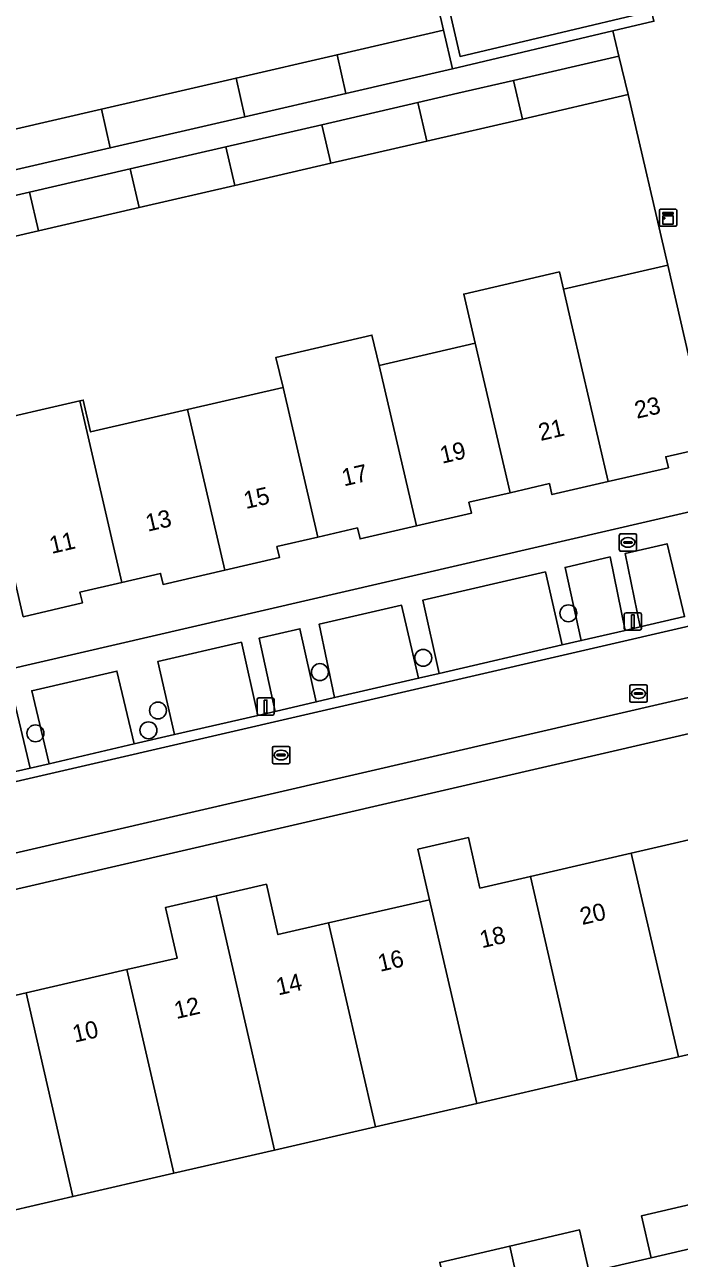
# Model space of a CAD drawing. Extents: x 156412 to 157779, y 382335 to 383768.
# Drawn here: x 156772.1 to 156810, y 382610.8 to 382682.2 of the extents above; entities that cross this region are included whole.
import ezdxf

# ---------------------------------------------------------------- set-up
doc = ezdxf.new("R2010")
doc.units = 0
for name, color, linetype in [('IMGEO_Boom', 7, 'Continuous'), ('IMGEO_Brandkraan', 7, 'Continuous'), ('IMGEO_Erf', 7, 'Continuous'), ('IMGEO_Groenvoorziening', 7, 'Continuous'), ('IMGEO_Haag', 7, 'Continuous'), ('IMGEO_Kast', 7, 'Continuous'), ('IMGEO_Lichtmast', 7, 'Continuous'), ('IMGEO_Muur', 7, 'Continuous'), ('IMGEO_Pand', 7, 'Continuous'), ('IMGEO_Pand_nummerreeks', 7, 'Continuous'), ('IMGEO_Parkeervlak_open', 7, 'Continuous'), ('IMGEO_Rijbaan_lokaal_gesloten', 7, 'Continuous'), ('IMGEO_Rijbaan_lokaal_open', 7, 'Continuous'), ('IMGEO_Rioolput', 7, 'Continuous'), ('IMGEO_Voetpad_open', 7, 'Continuous')]:
    doc.layers.add(name, color=color, linetype=linetype)

msp = doc.modelspace()

# ---------------------------------------------------------------- linework, layer by layer
at = {"layer": 'IMGEO_Boom'}
for centre in [(156803.605, 382648.131), (156795.199, 382645.55), (156789.211, 382644.727), (156779.832, 382642.504), (156772.733, 382641.18), (156779.277, 382641.356)]:
    msp.add_circle(centre, 0.489, dxfattribs=at)
at = {"layer": 'IMGEO_Brandkraan'}
for p, q in [((156806.556, 382651.807), (156806.556, 382652.659)), ((156806.631, 382652.733), (156807.483, 382652.733)), ((156807.044, 382652.513), (156807.069, 382652.513)), ((156807.557, 382652.659), (156807.557, 382651.807)), ((156807.483, 382651.733), (156806.631, 382651.733)), ((156806.815, 382652.227), (156806.815, 382652.239)), ((156807.253, 382652.19), (156806.855, 382652.19)), ((156806.858, 382652.276), (156807.256, 382652.276)), ((156807.067, 382651.953), (156807.042, 382651.953)), ((156807.299, 382652.239), (156807.299, 382652.227))]:
    msp.add_line(p, q, dxfattribs=at)
for points in [[(156806.556, 382651.807), (156806.556, 382652.659)], [(156806.631, 382652.733), (156807.483, 382652.733)], [(156807.557, 382652.659), (156807.557, 382651.807)], [(156807.483, 382651.733), (156806.631, 382651.733)]]:
    msp.add_lwpolyline(points, dxfattribs=at)
for centre, radius, start, end in [((156806.633, 382652.657), 0.0765, 91.55205, 178.44795), ((156806.633, 382652.657), 0.0765, 91.55205, 178.44795), ((156807.481, 382652.657), 0.0765, 1.55205, 88.44795), ((156807.481, 382652.657), 0.0765, 1.55205, 88.44795), ((156806.633, 382651.809), 0.0765, 181.55205, 268.44795), ((156806.633, 382651.809), 0.0765, 181.55205, 268.44795), ((156806.855, 382652.236), 0.0403, 85.87752, 175.75265), ((156806.852, 382652.226), 0.0366, 178.93798, 274.71019), ((156807.256, 382652.233), 0.043, 264.86636, 352.45326), ((156807.26, 382652.238), 0.0386, 1.73085, 96.63898), ((156807.481, 382651.809), 0.0765, 271.55205, 358.44795), ((156807.481, 382651.809), 0.0765, 271.55205, 358.44795)]:
    msp.add_arc(centre, radius, start, end, dxfattribs=at)
for centre, major_axis, ratio, start_param, end_param in [((156807.043, 382652.233), (-0.387, 0.002), 0.722429, 4.712389, 7.853982), ((156807.068, 382652.233), (-0.39, 0.002), 0.717154, 1.570796, 4.712389)]:
    msp.add_ellipse(centre, major_axis=major_axis, ratio=ratio, start_param=start_param, end_param=end_param, dxfattribs=at)
at = {"layer": 'IMGEO_Erf'}
for points in [[(156761.001, 382683.072), (156755.167, 382681.728), (156749.322, 382680.381), (156749.094, 382680.328), (156748.664, 382682.193), (156743.226, 382680.94), (156743.656, 382679.075), (156743.477, 382679.034), (156738.324, 382677.846), (156737.887, 382679.738), (156737.418, 382679.629), (156735.095, 382679.094), (156735.532, 382677.202), (156737.588, 382668.326), (156745.407, 382670.13), (156751.252, 382671.479), (156757.095, 382672.828), (156762.929, 382674.175), (156768.772, 382675.523), (156776.555, 382677.319), (156784.357, 382679.12), (156790.202, 382680.469), (156796.376, 382681.894), (156794.319, 382690.737)], [(156769.436, 382659.08), (156775.298, 382660.433), (156775.503, 382660.48), (156775.93, 382658.63), (156781.533, 382659.923), (156787.074, 382661.202), (156786.667, 382662.948), (156792.225, 382664.245), (156792.636, 382662.486), (156798.206, 382663.771), (156797.54, 382666.618), (156803.083, 382667.897), (156803.315, 382666.899), (156809.372, 382668.291), (156807.061, 382678.163), (156800.943, 382676.751), (156795.402, 382675.472), (156789.84, 382674.189), (156784.278, 382672.905), (156778.738, 382671.626), (156772.904, 382670.28), (156767.051, 382668.929)], [(156811.783, 382657.778), (156809.248, 382657.197), (156809.395, 382656.56), (156805.903, 382655.753), (156802.652, 382655.003), (156802.506, 382655.638), (156800.231, 382655.112), (156797.839, 382654.56), (156797.985, 382653.926), (156794.805, 382653.192), (156791.535, 382652.437), (156791.389, 382653.072), (156789.094, 382652.543), (156786.721, 382651.995), (156786.867, 382651.36), (156783.697, 382650.628), (156780.125, 382649.804), (156779.979, 382650.438), (156777.734, 382649.92), (156775.311, 382649.361), (156775.457, 382648.727), (156772.025, 382647.935)], [(156744.349, 382638.681), (156812.536, 382654.456)], [(156817.808, 382642.832), (156747.237, 382626.524), (156747.906, 382623.621), (156751.015, 382624.336), (156751.715, 382621.407), (156754.657, 382622.088), (156760.498, 382623.439), (156766.35, 382624.792), (156772.193, 382626.144), (156778.034, 382627.495), (156780.952, 382628.17), (156780.271, 382631.101), (156783.207, 382631.774), (156786.117, 382632.441), (156786.783, 382629.522), (156789.718, 382630.199), (156795.561, 382631.546), (156794.887, 382634.47), (156797.814, 382635.145), (156798.484, 382632.221), (156801.404, 382632.894), (156807.246, 382634.242), (156813.09, 382635.59)], [(156815.823, 382623.793), (156809.975, 382622.443), (156804.115, 382621.091), (156798.293, 382619.747), (156792.429, 382618.396), (156786.584, 382617.049), (156780.741, 382615.702), (156774.906, 382614.357), (156769.061, 382613.01), (156763.216, 382611.663), (156757.366, 382610.315)], [(156796.149, 382610.547), (156800.205, 382611.487), (156804.25, 382612.424), (156804.81, 382609.987), (156808.404, 382610.814), (156807.842, 382613.25), (156811.886, 382614.183)]]:
    msp.add_lwpolyline(points, dxfattribs=at)
at = {"layer": 'IMGEO_Groenvoorziening'}
msp.add_lwpolyline([(156806.187, 382681.856), (156808.557, 382682.418), (156808.42, 382683.002), (156797.332, 382680.373), (156792.329, 382702.047), (156791.111, 382707.321), (156800.476, 382709.574), (156802.118, 382709.969), (156801.982, 382710.553), (156790.393, 382707.765), (156791.067, 382704.998), (156794.319, 382690.737), (156796.376, 382681.894), (156796.883, 382679.65)], close=True, dxfattribs=at)
msp.add_lwpolyline([(156792.329, 382702.047), (156797.332, 382680.373), (156808.42, 382683.002)], dxfattribs=at)
at = {"layer": 'IMGEO_Haag'}
msp.add_lwpolyline([(156806.187, 382681.856), (156808.557, 382682.418), (156808.42, 382683.002), (156797.332, 382680.373), (156792.329, 382702.047), (156791.111, 382707.321), (156800.476, 382709.574), (156802.118, 382709.969), (156801.982, 382710.553), (156790.393, 382707.765), (156791.067, 382704.998), (156794.319, 382690.737), (156796.376, 382681.894), (156796.883, 382679.65)], close=True, dxfattribs=at)
at = {"layer": 'IMGEO_Kast'}
for p, q in [((156808.879, 382670.615), (156808.879, 382671.456)), ((156808.879, 382671.456), (156808.879, 382670.615)), ((156808.954, 382671.54), (156809.795, 382671.54)), ((156809.795, 382671.54), (156808.954, 382671.54)), ((156809.879, 382671.465), (156809.879, 382670.624)), ((156809.879, 382670.624), (156809.879, 382671.465)), ((156809.804, 382670.54), (156808.963, 382670.54)), ((156808.963, 382670.54), (156809.804, 382670.54))]:
    msp.add_line(p, q, dxfattribs=at)
for points in [[(156809.074, 382671.33), (156809.674, 382671.33), (156809.674, 382671.245), (156809.074, 382671.245), (156809.074, 382671.33)], [(156809.074, 382671.155), (156809.674, 382671.155), (156809.674, 382670.666), (156809.074, 382670.666), (156809.074, 382671.155)]]:
    msp.add_lwpolyline(points, dxfattribs=at)
msp.add_circle((156809.158, 382671.004), 0.0377, dxfattribs=at)
for centre, start, end in [((156808.957, 382671.462), 92.4484, 184.28452), ((156808.957, 382671.462), 92.4484, 184.28452), ((156809.801, 382671.462), 2.4484, 94.28452), ((156809.801, 382671.462), 2.4484, 94.28452), ((156808.957, 382670.618), 182.4484, 274.28452), ((156808.957, 382670.618), 182.4484, 274.28452), ((156809.801, 382670.618), 272.4484, 4.28452), ((156809.801, 382670.618), 272.4484, 4.28452)]:
    msp.add_arc(centre, 0.0779, start, end, dxfattribs=at)
at = {"layer": 'IMGEO_Lichtmast'}
for p, q in [((156806.846, 382647.258), (156806.846, 382648.058)), ((156806.846, 382648.058), (156806.846, 382647.258)), ((156806.946, 382648.158), (156807.736, 382648.158)), ((156807.736, 382648.158), (156806.946, 382648.158)), ((156807.836, 382648.058), (156807.836, 382647.258)), ((156807.836, 382647.258), (156807.836, 382648.058)), ((156807.736, 382647.158), (156806.946, 382647.158)), ((156806.946, 382647.158), (156807.736, 382647.158)), ((156785.568, 382642.33), (156785.568, 382643.13)), ((156785.568, 382643.13), (156785.568, 382642.33)), ((156785.668, 382643.23), (156786.458, 382643.23)), ((156786.458, 382643.23), (156785.668, 382643.23)), ((156786.558, 382643.13), (156786.558, 382642.33)), ((156786.558, 382642.33), (156786.558, 382643.13)), ((156786.458, 382642.23), (156785.668, 382642.23)), ((156785.668, 382642.23), (156786.458, 382642.23))]:
    msp.add_line(p, q, dxfattribs=at)
for points in [[(156807.266, 382648.033), (156807.416, 382648.033), (156807.416, 382647.283), (156807.266, 382647.283), (156807.266, 382648.033)], [(156785.988, 382643.105), (156786.138, 382643.105), (156786.138, 382642.355), (156785.988, 382642.355), (156785.988, 382643.105)]]:
    msp.add_lwpolyline(points, dxfattribs=at)
for centre, start, end in [((156806.946, 382648.058), 90, 180), ((156806.946, 382648.058), 90, 180), ((156807.736, 382648.058), 0, 90), ((156807.736, 382648.058), 360, 90), ((156806.946, 382647.258), 180, 270), ((156806.946, 382647.258), 180, 270), ((156807.736, 382647.258), 270, 0), ((156807.736, 382647.258), 270, 0), ((156785.668, 382643.13), 90, 180), ((156785.668, 382643.13), 90, 180), ((156786.458, 382643.13), 0, 90), ((156786.458, 382643.13), 360, 90), ((156785.668, 382642.33), 180, 270), ((156785.668, 382642.33), 180, 270), ((156786.458, 382642.33), 270, 0), ((156786.458, 382642.33), 270, 0)]:
    msp.add_arc(centre, 0.1, start, end, dxfattribs=at)
at = {"layer": 'IMGEO_Muur'}
msp.add_lwpolyline([(156807.061, 382678.163), (156809.372, 382668.291)], dxfattribs=at)
at = {"layer": 'IMGEO_Pand'}
for points in [[(156790.202, 382680.469), (156790.715, 382678.226), (156796.883, 382679.65), (156796.376, 382681.894)], [(156784.357, 382679.12), (156784.871, 382676.878), (156790.715, 382678.226), (156790.202, 382680.469)], [(156800.943, 382676.751), (156807.061, 382678.163), (156806.534, 382680.392), (156800.431, 382678.984)], [(156784.357, 382679.12), (156776.555, 382677.319), (156777.07, 382675.077), (156784.871, 382676.878)], [(156800.943, 382676.751), (156800.431, 382678.984), (156797.209, 382678.24), (156794.89, 382677.705), (156795.402, 382675.472)], [(156768.772, 382675.523), (156769.287, 382673.281), (156777.07, 382675.077), (156776.555, 382677.319)], [(156789.84, 382674.189), (156795.402, 382675.472), (156794.89, 382677.705), (156789.331, 382676.422)], [(156783.769, 382675.138), (156784.278, 382672.905), (156789.84, 382674.189), (156789.331, 382676.422)], [(156783.769, 382675.138), (156778.229, 382673.859), (156778.738, 382671.626), (156784.278, 382672.905)], [(156778.738, 382671.626), (156778.229, 382673.859), (156772.388, 382672.511), (156772.904, 382670.28)], [(156772.388, 382672.511), (156766.536, 382671.161), (156767.051, 382668.929), (156772.904, 382670.28)], [(156809.372, 382668.291), (156803.315, 382666.899), (156803.823, 382664.712), (156805.903, 382655.753), (156809.395, 382656.56), (156809.248, 382657.197), (156811.783, 382657.778)], [(156803.315, 382666.899), (156803.083, 382667.897), (156797.54, 382666.618), (156798.206, 382663.771), (156800.231, 382655.112), (156802.506, 382655.638), (156802.652, 382655.003), (156805.903, 382655.753), (156803.823, 382664.712)], [(156792.636, 382662.486), (156792.225, 382664.245), (156786.667, 382662.948), (156787.074, 382661.202), (156789.094, 382652.543), (156791.389, 382653.072), (156791.535, 382652.437), (156794.805, 382653.192)], [(156794.805, 382653.192), (156797.985, 382653.926), (156797.839, 382654.56), (156800.231, 382655.112), (156798.206, 382663.771), (156792.636, 382662.486)], [(156787.074, 382661.202), (156781.533, 382659.923), (156783.697, 382650.628), (156786.867, 382651.36), (156786.721, 382651.995), (156789.094, 382652.543)], [(156775.298, 382660.433), (156769.436, 382659.08), (156772.025, 382647.935), (156775.457, 382648.727), (156775.311, 382649.361), (156777.734, 382649.92)], [(156775.298, 382660.433), (156777.734, 382649.92), (156779.979, 382650.438), (156780.125, 382649.804), (156783.697, 382650.628), (156781.533, 382659.923), (156775.93, 382658.63), (156775.503, 382660.48)], [(156813.09, 382635.59), (156807.246, 382634.242), (156809.975, 382622.443), (156815.823, 382623.793), (156816.017, 382623.838), (156815.545, 382625.884), (156815.349, 382625.839)], [(156795.561, 382631.546), (156798.293, 382619.747), (156804.115, 382621.091), (156801.404, 382632.894), (156798.484, 382632.221), (156797.814, 382635.145), (156794.887, 382634.47)], [(156801.404, 382632.894), (156804.115, 382621.091), (156809.975, 382622.443), (156807.246, 382634.242)], [(156789.718, 382630.199), (156786.783, 382629.522), (156786.117, 382632.441), (156783.207, 382631.774), (156786.584, 382617.049), (156792.429, 382618.396)], [(156783.207, 382631.774), (156780.271, 382631.101), (156780.952, 382628.17), (156778.034, 382627.495), (156780.741, 382615.702), (156786.584, 382617.049)], [(156798.293, 382619.747), (156795.561, 382631.546), (156789.718, 382630.199), (156792.429, 382618.396)], [(156774.906, 382614.357), (156780.741, 382615.702), (156778.034, 382627.495), (156772.193, 382626.144)], [(156774.906, 382614.357), (156772.193, 382626.144), (156766.35, 382624.792), (156769.061, 382613.01)], [(156811.886, 382614.183), (156807.842, 382613.25), (156808.404, 382610.814), (156812.447, 382611.746)], [(156800.761, 382609.049), (156804.81, 382609.987), (156804.25, 382612.424), (156800.205, 382611.487)], [(156800.761, 382609.049), (156800.205, 382611.487), (156796.149, 382610.547), (156796.713, 382608.112)]]:
    msp.add_lwpolyline(points, close=True, dxfattribs=at)
at = {"layer": 'IMGEO_Parkeervlak_open'}
for points in [[(156809.321, 382652.157), (156806.899, 382651.597), (156807.769, 382647.345), (156810.332, 382647.938)], [(156806.016, 382651.393), (156803.415, 382650.791), (156804.352, 382646.554), (156806.9, 382647.144)], [(156802.275, 382650.528), (156795.17, 382648.884), (156796.124, 382644.651), (156803.242, 382646.297)], [(156793.944, 382648.601), (156789.167, 382647.496), (156790.066, 382643.25), (156794.928, 382644.374)], [(156788.051, 382647.238), (156785.696, 382646.693), (156786.622, 382642.453), (156788.996, 382643.002)], [(156784.662, 382646.454), (156779.817, 382645.334), (156780.785, 382641.103), (156785.618, 382642.221)], [(156777.45, 382644.787), (156772.524, 382643.647), (156773.519, 382639.423), (156778.448, 382640.563)], [(156771.418, 382643.391), (156769.132, 382642.863), (156770.12, 382638.636), (156772.432, 382639.171)]]:
    msp.add_lwpolyline(points, close=True, dxfattribs=at)
at = {"layer": 'IMGEO_Rijbaan_lokaal_gesloten'}
msp.add_lwpolyline([(156819.996, 382645.43), (156855.169, 382653.553), (156854.261, 382657.483), (156850.364, 382656.581), (156818.765, 382649.282), (156745.677, 382632.413), (156743.958, 382632.023), (156744.772, 382628.056), (156746.776, 382628.519)], close=True, dxfattribs=at)
at = {"layer": 'IMGEO_Rijbaan_lokaal_open'}
for points in [[(156745.677, 382632.413), (156818.765, 382649.282)], [(156810.332, 382647.938), (156807.769, 382647.345), (156806.9, 382647.144), (156804.352, 382646.554), (156803.242, 382646.297), (156796.124, 382644.651), (156794.928, 382644.374), (156790.066, 382643.25), (156788.996, 382643.002), (156786.622, 382642.453), (156785.618, 382642.221), (156780.785, 382641.103), (156778.448, 382640.563), (156773.519, 382639.423), (156772.432, 382639.171), (156770.12, 382638.636)]]:
    msp.add_lwpolyline(points, dxfattribs=at)
at = {"layer": 'IMGEO_Rioolput'}
for p, q in [((156807.167, 382643.057), (156807.167, 382643.909)), ((156807.242, 382643.983), (156808.094, 382643.983)), ((156807.655, 382643.763), (156807.68, 382643.763)), ((156808.168, 382643.909), (156808.168, 382643.057)), ((156807.426, 382643.477), (156807.426, 382643.489)), ((156807.864, 382643.44), (156807.466, 382643.44)), ((156807.469, 382643.526), (156807.867, 382643.526)), ((156807.678, 382643.203), (156807.653, 382643.203)), ((156807.91, 382643.489), (156807.91, 382643.477)), ((156808.094, 382642.983), (156807.242, 382642.983)), ((156786.463, 382639.497), (156786.463, 382640.349)), ((156786.538, 382640.423), (156787.39, 382640.423)), ((156786.951, 382640.203), (156786.976, 382640.203)), ((156787.464, 382640.349), (156787.464, 382639.497)), ((156786.722, 382639.917), (156786.722, 382639.929)), ((156787.16, 382639.88), (156786.762, 382639.88)), ((156786.765, 382639.966), (156787.163, 382639.966)), ((156786.974, 382639.643), (156786.949, 382639.643)), ((156787.206, 382639.929), (156787.206, 382639.917)), ((156787.39, 382639.423), (156786.538, 382639.423))]:
    msp.add_line(p, q, dxfattribs=at)
for points in [[(156807.167, 382643.057), (156807.167, 382643.909)], [(156807.242, 382643.983), (156808.094, 382643.983)], [(156808.168, 382643.909), (156808.168, 382643.057)], [(156808.094, 382642.983), (156807.242, 382642.983)], [(156786.463, 382639.497), (156786.463, 382640.349)], [(156786.538, 382640.423), (156787.39, 382640.423)], [(156787.464, 382640.349), (156787.464, 382639.497)], [(156787.39, 382639.423), (156786.538, 382639.423)]]:
    msp.add_lwpolyline(points, dxfattribs=at)
for centre, radius, start, end in [((156807.244, 382643.907), 0.0765, 91.55205, 178.44795), ((156807.244, 382643.907), 0.0765, 91.55205, 178.44795), ((156808.092, 382643.907), 0.0765, 1.55205, 88.44795), ((156808.092, 382643.907), 0.0765, 1.55205, 88.44795), ((156807.244, 382643.059), 0.0765, 181.55205, 268.44795), ((156807.244, 382643.059), 0.0765, 181.55205, 268.44795), ((156807.466, 382643.486), 0.0403, 85.87752, 175.75265), ((156807.463, 382643.476), 0.0366, 178.93798, 274.71019), ((156807.867, 382643.483), 0.043, 264.86636, 352.45326), ((156807.871, 382643.488), 0.0386, 1.73085, 96.63898), ((156808.092, 382643.059), 0.0765, 271.55205, 358.44795), ((156808.092, 382643.059), 0.0765, 271.55205, 358.44795), ((156786.54, 382640.347), 0.0765, 91.55205, 178.44795), ((156786.54, 382640.347), 0.0765, 91.55205, 178.44795), ((156787.388, 382640.347), 0.0765, 1.55205, 88.44795), ((156787.388, 382640.347), 0.0765, 1.55205, 88.44795), ((156786.54, 382639.499), 0.0765, 181.55205, 268.44795), ((156786.54, 382639.499), 0.0765, 181.55205, 268.44795), ((156786.762, 382639.926), 0.0403, 85.87752, 175.75265), ((156786.759, 382639.916), 0.0366, 178.93798, 274.71019), ((156787.163, 382639.923), 0.043, 264.86636, 352.45326), ((156787.167, 382639.928), 0.0386, 1.73085, 96.63898), ((156787.388, 382639.499), 0.0765, 271.55205, 358.44795), ((156787.388, 382639.499), 0.0765, 271.55205, 358.44795)]:
    msp.add_arc(centre, radius, start, end, dxfattribs=at)
for centre, major_axis, ratio, start_param, end_param in [((156807.654, 382643.483), (-0.387, 0.002), 0.722429, 4.712389, 7.853982), ((156807.679, 382643.483), (-0.39, 0.002), 0.717154, 1.570796, 4.712389), ((156786.95, 382639.923), (-0.387, 0.002), 0.722429, 4.712389, 7.853982), ((156786.975, 382639.923), (-0.39, 0.002), 0.717154, 1.570796, 4.712389)]:
    msp.add_ellipse(centre, major_axis=major_axis, ratio=ratio, start_param=start_param, end_param=end_param, dxfattribs=at)
at = {"layer": 'IMGEO_Voetpad_open'}
for points in [[(156811.353, 382681.515), (156812.733, 382681.831), (156812.426, 382683.239), (156811.03, 382682.931), (156810.837, 382683.882), (156804.578, 382711.178), (156801.982, 382710.553), (156802.118, 382709.969), (156805.649, 382694.862), (156807.595, 382686.533), (156808.42, 382683.002), (156808.557, 382682.418), (156806.187, 382681.856), (156806.534, 382680.392), (156807.061, 382678.163), (156809.372, 382668.291), (156811.783, 382657.778), (156811.928, 382657.144), (156812.536, 382654.456), (156817.342, 382655.568)], [(156817.808, 382642.832), (156820.465, 382643.445), (156819.996, 382645.43), (156746.776, 382628.519), (156747.237, 382626.524)]]:
    msp.add_lwpolyline(points, close=True, dxfattribs=at)
for points in [[(156766.536, 382671.161), (156772.388, 382672.511), (156778.229, 382673.859), (156783.769, 382675.138), (156789.331, 382676.422), (156794.89, 382677.705), (156797.209, 382678.24), (156800.431, 382678.984), (156806.534, 382680.392), (156806.187, 382681.856), (156796.883, 382679.65), (156790.715, 382678.226), (156784.871, 382676.878), (156777.07, 382675.077), (156769.287, 382673.281)], [(156812.536, 382654.456), (156744.349, 382638.681)], [(156771.418, 382643.391), (156772.432, 382639.171), (156773.519, 382639.423), (156772.524, 382643.647), (156777.45, 382644.787), (156778.448, 382640.563), (156780.785, 382641.103), (156779.817, 382645.334), (156784.662, 382646.454), (156785.618, 382642.221), (156786.622, 382642.453), (156785.696, 382646.693), (156788.051, 382647.238), (156788.996, 382643.002), (156790.066, 382643.25), (156789.167, 382647.496), (156793.944, 382648.601), (156794.928, 382644.374), (156796.124, 382644.651), (156795.17, 382648.884), (156802.275, 382650.528), (156803.242, 382646.297), (156804.352, 382646.554), (156803.415, 382650.791), (156806.016, 382651.393), (156806.9, 382647.144), (156807.769, 382647.345), (156806.899, 382651.597), (156809.321, 382652.157), (156810.332, 382647.938)], [(156813.45, 382610.131), (156816.895, 382610.928), (156820.499, 382611.756), (156824.748, 382612.732), (156824.341, 382614.493), (156820.094, 382613.511), (156816.498, 382612.681), (156812.447, 382611.746), (156808.404, 382610.814), (156804.81, 382609.987)]]:
    msp.add_lwpolyline(points, dxfattribs=at)

# ---------------------------------------------------------------- texts
at = {"layer": 'IMGEO_Pand_nummerreeks'}
for s, rotation, p in [('23', 12.99468, (156807.569, 382659.392)), ('21', 12.99468, (156801.995, 382658.105)), ('19', 12.99591, (156796.291, 382656.788)), ('17', 12.99468, (156790.607, 382655.477)), ('15', 12.99591, (156784.923, 382654.165)), ('13', 12.99591, (156779.24, 382652.853)), ('11', 12.99591, (156773.667, 382651.567)), ('20', 13.04451, (156804.403, 382630.077)), ('18', 13.04451, (156798.595, 382628.732)), ('16', 13.04451, (156792.695, 382627.365)), ('14', 13.04451, (156786.798, 382625.999)), ('12', 13.04451, (156780.896, 382624.631)), ('10', 13.04451, (156775.008, 382623.267))]:
    msp.add_text(s, height=1, rotation=rotation, dxfattribs=at).set_placement(p)

doc.saveas('drawing.dxf')
